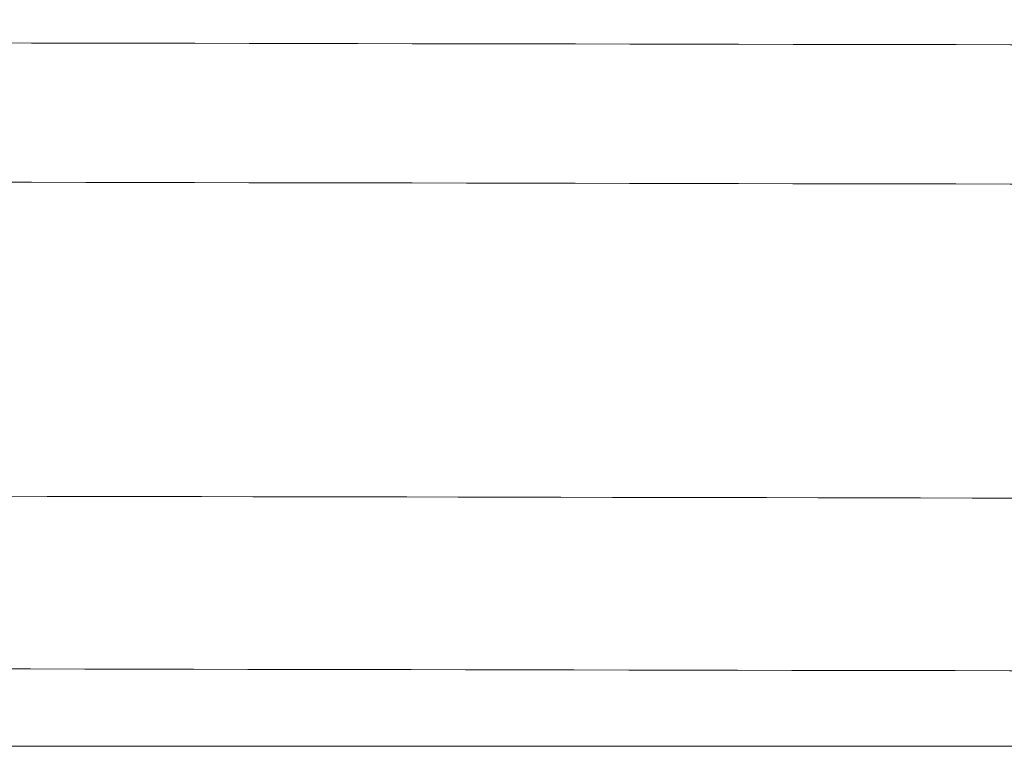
# Model space of a CAD drawing. Header units: millimetres. Extents: x 0 to 594, y 0 to 420.
# Tile 40 of 1056: x 237.32 to 244.39, y 51.02 to 56.24. Entities that reach past the tile are written whole.
import ezdxf

# ---------------------------------------------------------------- set-up
doc = ezdxf.new("R2010")
doc.units = ezdxf.units.MM
doc.layers.add('1', color=7, linetype='Continuous', true_color=0xffffff)

msp = doc.modelspace()

# ---------------------------------------------------------------- linework, layer by layer
at = {"layer": '1', "color": 8, "linetype": 'Continuous', "lineweight": 18}
msp.add_line((140.4482, 51.0224), (294.8082, 51.0224), dxfattribs=at)
at = {"layer": '1', "color": 155, "linetype": 'Continuous', "lineweight": 18}
for points, knots in [([(282.0154, 56.0007), (275.1772, 56.0066), (274.1356, 56.0094), (272.0509, 56.0119), (268.4047, 56.0194), (261.1107, 56.0318), (246.5233, 56.0583), (229.852, 56.088), (215.2645, 56.1144), (206.9288, 56.1292), (200.677, 56.1403), (194.4262, 56.1513), (186.0948, 56.1731), (179.8504, 56.2063), (175.6868, 56.242)], [0, 0, 0, 0, 0.015625, 0.03125, 0.0625, 0.125, 0.25, 0.5, 0.625, 0.6875, 0.75, 0.8125, 0.875, 1, 1, 1, 1]), ([(282.4319, 54.9997), (275.1753, 55.0059), (274.1335, 55.0087), (272.0492, 55.0112), (268.4027, 55.0187), (261.1088, 55.0311), (246.5214, 55.0576), (229.8501, 55.0873), (215.2626, 55.1137), (206.9269, 55.1285), (200.6752, 55.1396), (194.424, 55.1506), (186.0909, 55.1724), (179.8434, 55.2056), (175.678, 55.2413)], [0, 0, 0, 0, 0.015625, 0.03125, 0.0625, 0.125, 0.25, 0.5, 0.625, 0.6875, 0.75, 0.8125, 0.875, 1, 1, 1, 1]), ([(175.6574, 52.9858), (176.4769, 52.9788), (178.0342, 52.9664), (180.2472, 52.9513), (182.2145, 52.9397), (183.9574, 52.9306), (185.4682, 52.9237), (186.7893, 52.9183), (188.6493, 52.9113), (191.1676, 52.9035), (197.1821, 52.8891), (209.074, 52.8699), (227.7586, 52.8352), (243.1252, 52.808), (252.1247, 52.7918), (253.812, 52.7887), (255.4704, 52.7857), (257.0497, 52.7829), (258.4998, 52.7803), (259.8082, 52.778), (261.0214, 52.7758), (262.2533, 52.7737), (263.6087, 52.7713), (265.1552, 52.7686), (266.893, 52.7656), (268.8219, 52.7621), (270.9419, 52.7577), (272.5197, 52.7552), (273.4926, 52.7538), (273.798, 52.7533), (274.1222, 52.7527), (274.44, 52.7521), (274.7949, 52.7516), (275.1564, 52.7511), (275.5811, 52.7506), (276.0616, 52.75), (276.6539, 52.7494), (277.3738, 52.7487), (278.2368, 52.7478), (279.259, 52.7469), (280.4569, 52.7458), (281.8471, 52.7446), (282.8398, 52.7437), (283.371, 52.7433)], [0, 0, 0, 0, 0.022827, 0.043373, 0.061637, 0.07762, 0.091918, 0.103714, 0.114416, 0.143722, 0.173852, 0.281929, 0.47493, 0.694249, 0.709914, 0.72558, 0.741242, 0.756103, 0.769566, 0.781629, 0.792547, 0.803355, 0.815938, 0.830296, 0.846429, 0.864337, 0.884019, 0.905475, 0.908282, 0.911116, 0.913978, 0.917314, 0.919966, 0.923864, 0.927381, 0.931794, 0.937246, 0.94388, 0.951842, 0.961282, 0.972352, 0.985206, 1, 1, 1, 1]), ([(283.8873, 51.5025), (275.1688, 51.51), (274.1266, 51.5128), (272.0433, 51.5153), (268.3959, 51.5228), (261.1024, 51.5352), (246.5149, 51.5617), (229.8436, 51.5914), (215.2562, 51.6178), (206.9205, 51.6326), (200.6689, 51.6437), (194.4163, 51.6547), (186.077, 51.6765), (179.8189, 51.7098), (175.6476, 51.7455)], [0, 0, 0, 0, 0.015625, 0.03125, 0.0625, 0.125, 0.25, 0.5, 0.625, 0.6875, 0.75, 0.8125, 0.875, 1, 1, 1, 1])]:
    msp.add_open_spline(points, degree=3, knots=knots, dxfattribs=at)

doc.saveas('drawing.dxf')
